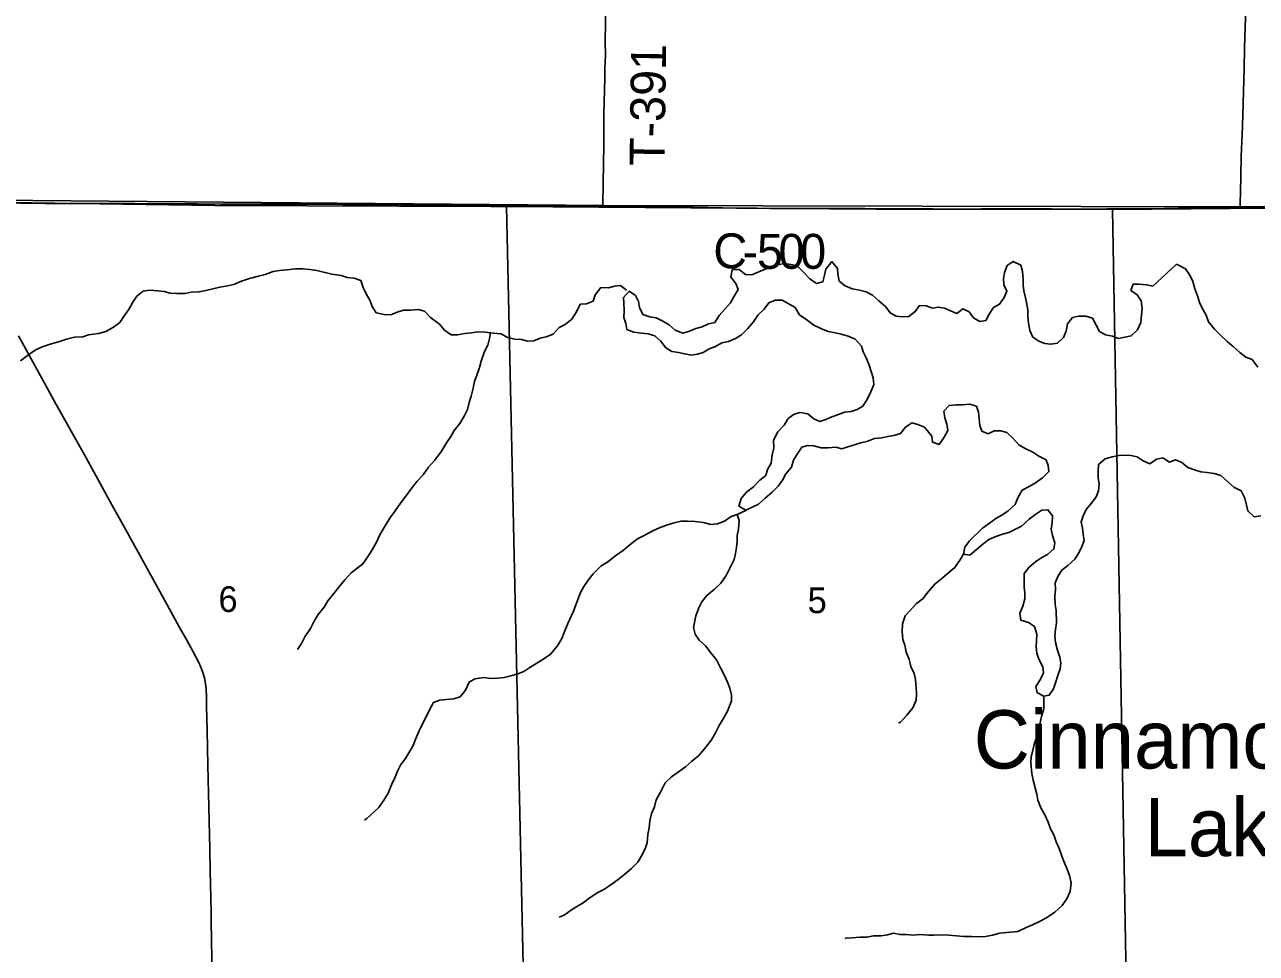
# Model space of a CAD drawing. Extents: x 1874609 to 2204689, y 815661 to 1281160.
# Drawn here: x 2045587 to 2056155, y 1083673 to 1091647 of the extents above; entities that cross this region are included whole.
import ezdxf

# ---------------------------------------------------------------- set-up
doc = ezdxf.new("R2010")
doc.units = 0
for name, color, linetype in [('GM_X_County_Road', 7, 'Continuous'), ('GM_X_County_Road_Text', 7, 'Continuous'), ('GM_X_Major_Lake', 7, 'Continuous'), ('GM_X_Major_Lake_Text', 7, 'Continuous'), ('GM_X_Minor_River', 7, 'Continuous'), ('GM_X_Section', 7, 'Continuous'), ('GM_X_Section_Text', 7, 'Continuous'), ('GM_X_State_Route', 7, 'Continuous'), ('GM_X_Township', 7, 'Continuous'), ('GM_X_Township_Road', 7, 'Continuous'), ('GM_X_Township_Road_Text', 7, 'Continuous')]:
    doc.layers.add(name, color=color, linetype=linetype)

msp = doc.modelspace()

# ---------------------------------------------------------------- linework, layer by layer
at = {"layer": 'GM_X_County_Road'}
for points in [[(2056017, 1090076), (2056017, 1090119), (2056018, 1090202), (2056022, 1090349), (2056026, 1090513), (2056035, 1090776), (2056044, 1091071), (2056050, 1091268), (2056054, 1091448), (2056065, 1091793)], [(2045011, 1090128), (2045216, 1090122), (2045393, 1090117), (2045546, 1090114), (2045761, 1090111), (2046024, 1090111), (2046253, 1090111), (2046532, 1090110), (2046910, 1090108), (2047070, 1090109), (2047270, 1090106), (2047541, 1090105), (2047869, 1090105), (2048063, 1090105), (2048315, 1090102), (2048814, 1090100), (2049473, 1090093), (2049672, 1090093), (2049820, 1090090), (2050073, 1090088), (2050437, 1090083), (2050547, 1090085)], [(2050547, 1090085), (2050588, 1090085), (2050723, 1090083), (2050851, 1090081), (2050955, 1090078), (2051068, 1090078), (2051174, 1090081), (2051325, 1090078), (2051694, 1090071), (2051871, 1090071), (2051985, 1090069), (2052129, 1090069), (2052292, 1090069), (2052457, 1090069), (2052656, 1090069), (2052795, 1090069), (2052993, 1090066), (2053379, 1090064), (2053577, 1090062), (2053797, 1090064), (2054249, 1090064), (2054397, 1090064), (2054594, 1090063), (2054873, 1090065), (2055044, 1090066)], [(2055044, 1090066), (2055070, 1090066)], [(2055070, 1090066), (2055087, 1090066), (2055247, 1090066), (2055484, 1090071), (2055692, 1090071), (2055930, 1090075), (2056017, 1090076)], [(2056017, 1090076), (2056157, 1090078), (2056441, 1090085), (2056691, 1090089), (2056946, 1090087), (2057381, 1090092), (2057620, 1090094), (2057750, 1090095)]]:
    msp.add_lwpolyline(points, dxfattribs=at)
at = {"layer": 'GM_X_Major_Lake'}
for points in [[(2055267, 1089401), (2055213, 1089414), (2055151, 1089418), (2055097, 1089417), (2055079, 1089365), (2055131, 1089326), (2055168, 1089276), (2055176, 1089210), (2055171, 1089156), (2055163, 1089090), (2055134, 1089026), (2055082, 1088974), (2055026, 1088963), (2054972, 1088953), (2054920, 1088972), (2054862, 1088984), (2054810, 1089013), (2054781, 1089067), (2054749, 1089126), (2054693, 1089144), (2054631, 1089143), (2054577, 1089131), (2054535, 1089078), (2054522, 1089016), (2054500, 1088960), (2054449, 1088912), (2054393, 1088903), (2054341, 1088909), (2054290, 1088928), (2054238, 1088964), (2054212, 1089021), (2054199, 1089083), (2054193, 1089145), (2054194, 1089197), (2054186, 1089247), (2054173, 1089302), (2054159, 1089360), (2054154, 1089410), (2054154, 1089460), (2054149, 1089526), (2054133, 1089581), (2054069, 1089613), (2054017, 1089578), (2053995, 1089518), (2053986, 1089466), (2053988, 1089412), (2054015, 1089357), (2053991, 1089303), (2053952, 1089246), (2053900, 1089218), (2053864, 1089160), (2053835, 1089107), (2053783, 1089099), (2053729, 1089128), (2053690, 1089180), (2053636, 1089207), (2053584, 1089167), (2053530, 1089190), (2053478, 1089212), (2053426, 1089221), (2053376, 1089211), (2053322, 1089232), (2053266, 1089236), (2053228, 1089183), (2053174, 1089141), (2053120, 1089137), (2053066, 1089144), (2053012, 1089171), (2052976, 1089223), (2052917, 1089274), (2052863, 1089324), (2052806, 1089353), (2052750, 1089367), (2052686, 1089378), (2052628, 1089403), (2052576, 1089445), (2052565, 1089503), (2052561, 1089554), (2052514, 1089612), (2052461, 1089547), (2052451, 1089495), (2052436, 1089439), (2052380, 1089423), (2052323, 1089464), (2052271, 1089522), (2052216, 1089577), (2052164, 1089586), (2052104, 1089596), (2052050, 1089585), (2051991, 1089559), (2051941, 1089548), (2051887, 1089524), (2051827, 1089499), (2051771, 1089501), (2051717, 1089544), (2051659, 1089544), (2051645, 1089478), (2051688, 1089424), (2051710, 1089372), (2051676, 1089314), (2051643, 1089258)], [(2055469, 1089590), (2055267, 1089401)], [(2056012, 1088833), (2055957, 1088884), (2055905, 1088926), (2055848, 1088981), (2055796, 1089031), (2055745, 1089094), (2055723, 1089152), (2055690, 1089211), (2055668, 1089261), (2055650, 1089317), (2055627, 1089378), (2055610, 1089440), (2055584, 1089496), (2055546, 1089549), (2055493, 1089579), (2055469, 1089590)], [(2051643, 1089258), (2051595, 1089204), (2051546, 1089149), (2051510, 1089089), (2051454, 1089077), (2051401, 1089052), (2051347, 1089038), (2051291, 1089015), (2051233, 1088999), (2051169, 1089022), (2051116, 1089069), (2051064, 1089101), (2051006, 1089130), (2050952, 1089138), (2050890, 1089157), (2050863, 1089217), (2050853, 1089270), (2050828, 1089320), (2050774, 1089357), (2050724, 1089305), (2050729, 1089255), (2050731, 1089191), (2050728, 1089131), (2050746, 1089080), (2050755, 1089030), (2050815, 1089006), (2050879, 1088999), (2050937, 1088992), (2050993, 1088974), (2051044, 1088931), (2051088, 1088873), (2051140, 1088840), (2051198, 1088833), (2051251, 1088819), (2051305, 1088808), (2051359, 1088816), (2051409, 1088831), (2051460, 1088863), (2051516, 1088884), (2051570, 1088914), (2051626, 1088926), (2051686, 1088951), (2051737, 1088983), (2051789, 1089034), (2051840, 1089096), (2051882, 1089155), (2051933, 1089205), (2051971, 1089259), (2052027, 1089282), (2052087, 1089280), (2052139, 1089253), (2052197, 1089217), (2052236, 1089154), (2052290, 1089117), (2052357, 1089065), (2052417, 1089038), (2052481, 1089013), (2052543, 1089001), (2052594, 1088990), (2052654, 1088972), (2052712, 1088945), (2052766, 1088886), (2052783, 1088836), (2052809, 1088780), (2052832, 1088724), (2052850, 1088669), (2052867, 1088613), (2052873, 1088557), (2052846, 1088493), (2052820, 1088433), (2052779, 1088371), (2052729, 1088342), (2052679, 1088324), (2052621, 1088319), (2052569, 1088299), (2052512, 1088280), (2052460, 1088256), (2052410, 1088239), (2052358, 1088261), (2052307, 1088304), (2052241, 1088316), (2052191, 1088301), (2052138, 1088265), (2052104, 1088208), (2052050, 1088152), (2052013, 1088078), (2052016, 1088012), (2052000, 1087952), (2051993, 1087882), (2051961, 1087828), (2051946, 1087776), (2051894, 1087735), (2051840, 1087679), (2051781, 1087634), (2051735, 1087578), (2051716, 1087512), (2051776, 1087477), (2051830, 1087503), (2051884, 1087530), (2051941, 1087580), (2052001, 1087632)], [(2056169, 1088707), (2056118, 1088772), (2056066, 1088792), (2056012, 1088833)], [(2052001, 1087632), (2052052, 1087683), (2052090, 1087735), (2052118, 1087791), (2052167, 1087846), (2052185, 1087906), (2052214, 1087960), (2052254, 1088018), (2052306, 1088033), (2052358, 1088029), (2052422, 1088014), (2052482, 1088012), (2052546, 1088019), (2052600, 1088006), (2052650, 1088022), (2052763, 1088057), (2052823, 1088070), (2052879, 1088092), (2052943, 1088099), (2052993, 1088111), (2053045, 1088120), (2053103, 1088136), (2053144, 1088192), (2053198, 1088227), (2053252, 1088213), (2053308, 1088192), (2053371, 1088113), (2053376, 1088061), (2053434, 1088042), (2053477, 1088104), (2053509, 1088162), (2053500, 1088216), (2053482, 1088272), (2053475, 1088327), (2053519, 1088378), (2053579, 1088382), (2053635, 1088383), (2053693, 1088387), (2053753, 1088370), (2053772, 1088320), (2053778, 1088262), (2053782, 1088205), (2053799, 1088155), (2053853, 1088133), (2053905, 1088158), (2053963, 1088158), (2054015, 1088145), (2054068, 1088094), (2054118, 1088038), (2054172, 1088007), (2054237, 1087975), (2054289, 1087942), (2054351, 1087911), (2054370, 1087861), (2054374, 1087811), (2054320, 1087757), (2054259, 1087714), (2054207, 1087682), (2054147, 1087649), (2054110, 1087583), (2054086, 1087527), (2054025, 1087472), (2053971, 1087434), (2053921, 1087407), (2053866, 1087367), (2053806, 1087324), (2053695, 1087214), (2053655, 1087159), (2053642, 1087101), (2053696, 1087092), (2053754, 1087140), (2053807, 1087185), (2053859, 1087225), (2053921, 1087252), (2053976, 1087272), (2054030, 1087287), (2054082, 1087311), (2054140, 1087340), (2054205, 1087400), (2054263, 1087445), (2054315, 1087479), (2054367, 1087482), (2054405, 1087428), (2054404, 1087370), (2054394, 1087314), (2054405, 1087260), (2054425, 1087197), (2054418, 1087145), (2054364, 1087098), (2054314, 1087072), (2054261, 1087035), (2054205, 1086989), (2054163, 1086933), (2054162, 1086817), (2054169, 1086767), (2054169, 1086717), (2054152, 1086655), (2054126, 1086595), (2054135, 1086533), (2054201, 1086514), (2054253, 1086478)], [(2054253, 1086478), (2054272, 1086413), (2054270, 1086355), (2054267, 1086305), (2054273, 1086249), (2054288, 1086199), (2054324, 1086134), (2054329, 1086082), (2054299, 1086022), (2054264, 1085965), (2054274, 1085912), (2054328, 1085882), (2054378, 1085889), (2054414, 1085943), (2054433, 1085997), (2054453, 1086059), (2054472, 1086117), (2054478, 1086167), (2054470, 1086217), (2054449, 1086277), (2054432, 1086342), (2054426, 1086400), (2054432, 1086454), (2054441, 1086512), (2054438, 1086616), (2054428, 1086668), (2054427, 1086737), (2054431, 1086797), (2054428, 1086855), (2054454, 1086913), (2054487, 1086964), (2054537, 1087004), (2054598, 1087057), (2054632, 1087113), (2054658, 1087165), (2054679, 1087217), (2054669, 1087271), (2054662, 1087323), (2054652, 1087378), (2054669, 1087429), (2054695, 1087483), (2054742, 1087537), (2054782, 1087593), (2054802, 1087645), (2054805, 1087701), (2054799, 1087755), (2054798, 1087809), (2054802, 1087871), (2054859, 1087920), (2054917, 1087936), (2054975, 1087947), (2055027, 1087949), (2055079, 1087948), (2055133, 1087936), (2055185, 1087903), (2055240, 1087877), (2055297, 1087916), (2055353, 1087928), (2055410, 1087891), (2055461, 1087909), (2055516, 1087886), (2055568, 1087844), (2055624, 1087823), (2055678, 1087808), (2055734, 1087802), (2055793, 1087793), (2055851, 1087777), (2055907, 1087724), (2055962, 1087675), (2056026, 1087645), (2056056, 1087582), (2056071, 1087522), (2056081, 1087472), (2056136, 1087421), (2056194, 1087429)]]:
    msp.add_lwpolyline(points, dxfattribs=at)
at = {"layer": 'GM_X_Minor_River'}
for points in [[(2050752, 1089367), (2050699, 1089407), (2050649, 1089400), (2050596, 1089388), (2050532, 1089391), (2050482, 1089327), (2050464, 1089273), (2050409, 1089250), (2050355, 1089246), (2050321, 1089181), (2050282, 1089119), (2050226, 1089071), (2050172, 1089046), (2050121, 1088990), (2050061, 1088967), (2050009, 1088955), (2049957, 1088932), (2049903, 1088930), (2049849, 1088943), (2049793, 1088947), (2049733, 1088960), (2049673, 1088993), (2049611, 1088999), (2049538, 1089006), (2049472, 1089009), (2049422, 1089001), (2049365, 1088996), (2049301, 1088982), (2049247, 1088983), (2049190, 1089023), (2049148, 1089074), (2049069, 1089133), (2049019, 1089187), (2048963, 1089200), (2048901, 1089196), (2048839, 1089195), (2048783, 1089178), (2048729, 1089156), (2048671, 1089157), (2048603, 1089173), (2048568, 1089226), (2048552, 1089276), (2048517, 1089336), (2048493, 1089391), (2048472, 1089449), (2048416, 1089470), (2048354, 1089476), (2048302, 1089493), (2048224, 1089504), (2048094, 1089535), (2048033, 1089543), (2047973, 1089550), (2047911, 1089551), (2047837, 1089541), (2047775, 1089536), (2047720, 1089526), (2047650, 1089501), (2047594, 1089488), (2047518, 1089466), (2047440, 1089441), (2047390, 1089419), (2047330, 1089404), (2047263, 1089393), (2047143, 1089364), (2047085, 1089352), (2047015, 1089349), (2046965, 1089339), (2046893, 1089338), (2046837, 1089341), (2046785, 1089355), (2046729, 1089360), (2046661, 1089366), (2046603, 1089359), (2046551, 1089315), (2046515, 1089264), (2046484, 1089206), (2046444, 1089148), (2046405, 1089090), (2046351, 1089049), (2046285, 1089011), (2046220, 1088994), (2046136, 1088983), (2046086, 1088967), (2046016, 1088962), (2045946, 1088947), (2045878, 1088923), (2045806, 1088904), (2045738, 1088879), (2045679, 1088851), (2045613, 1088806), (2045551, 1088760)], [(2049583, 1089002), (2049577, 1088951), (2049561, 1088895), (2049532, 1088840), (2049505, 1088758), (2049491, 1088702), (2049466, 1088636), (2049448, 1088582), (2049435, 1088526), (2049419, 1088456), (2049402, 1088402), (2049386, 1088342), (2049357, 1088286), (2049321, 1088223), (2049272, 1088163), (2049244, 1088111), (2049208, 1088055), (2049163, 1087984), (2049106, 1087908), (2049052, 1087848), (2049007, 1087781), (2048955, 1087727), (2048912, 1087672), (2048858, 1087598), (2048811, 1087538), (2048765, 1087473), (2048722, 1087409), (2048680, 1087343), (2048639, 1087273), (2048602, 1087198), (2048570, 1087138), (2048529, 1087074), (2048489, 1087018), (2048390, 1086941), (2048338, 1086884), (2048293, 1086828), (2048239, 1086764), (2048188, 1086699), (2048158, 1086645), (2048107, 1086583), (2048071, 1086526), (2048040, 1086462), (2047992, 1086390), (2047963, 1086334), (2047929, 1086283)], [(2051780, 1087479), (2051700, 1087442), (2051649, 1087423), (2051591, 1087383), (2051531, 1087362), (2051475, 1087354), (2051411, 1087371), (2051341, 1087381), (2051275, 1087384), (2051219, 1087385), (2051161, 1087369), (2051093, 1087348), (2051027, 1087324), (2050961, 1087293), (2050904, 1087261), (2050846, 1087232), (2050782, 1087183), (2050725, 1087135), (2050659, 1087090), (2050590, 1087034), (2050530, 1086997), (2050464, 1086931), (2050421, 1086877), (2050385, 1086822), (2050356, 1086770), (2050326, 1086688), (2050297, 1086612), (2050248, 1086504), (2050217, 1086429), (2050195, 1086375), (2050160, 1086313), (2050100, 1086241), (2050050, 1086208), (2049983, 1086164), (2049923, 1086127), (2049871, 1086093), (2049819, 1086074), (2049758, 1086056), (2049702, 1086041), (2049648, 1086037), (2049586, 1086034), (2049530, 1086041), (2049450, 1086031), (2049400, 1086000), (2049370, 1085932), (2049323, 1085876), (2049271, 1085857), (2049207, 1085853), (2049151, 1085848), (2049095, 1085826), (2049060, 1085763), (2049028, 1085693), (2048999, 1085637), (2048973, 1085583), (2048944, 1085519), (2048920, 1085459), (2048891, 1085408), (2048855, 1085346), (2048816, 1085294), (2048786, 1085238), (2048763, 1085180), (2048735, 1085121), (2048706, 1085049), (2048670, 1084987), (2048625, 1084925), (2048524, 1084830), (2048502, 1084816)], [(2051700, 1087442), (2051717, 1087390), (2051711, 1087316), (2051702, 1087260), (2051700, 1087208), (2051695, 1087158), (2051687, 1087106), (2051676, 1087054), (2051607, 1086918), (2051561, 1086852), (2051504, 1086797), (2051440, 1086745), (2051397, 1086692), (2051371, 1086640), (2051346, 1086572), (2051327, 1086470), (2051339, 1086414), (2051375, 1086363), (2051430, 1086313), (2051474, 1086252), (2051523, 1086194), (2051558, 1086125), (2051590, 1086063), (2051619, 1086000), (2051639, 1085950), (2051652, 1085890), (2051652, 1085840), (2051617, 1085752), (2051581, 1085686), (2051546, 1085630), (2051516, 1085566), (2051479, 1085505), (2051433, 1085443), (2051372, 1085372), (2051310, 1085320), (2051257, 1085274), (2051207, 1085237), (2051137, 1085189), (2051084, 1085136), (2051042, 1085058), (2051005, 1084992), (2050991, 1084932), (2050966, 1084873), (2050952, 1084811), (2050947, 1084751), (2050935, 1084695), (2050928, 1084622), (2050911, 1084571), (2050881, 1084509), (2050847, 1084457), (2050794, 1084401), (2050738, 1084354), (2050681, 1084308), (2050629, 1084269), (2050561, 1084225), (2050504, 1084196), (2050438, 1084152), (2050380, 1084107), (2050330, 1084079), (2050279, 1084046), (2050215, 1084000), (2050173, 1083985)], [(2053642, 1087101), (2053610, 1087049), (2053569, 1086985), (2053519, 1086946), (2053456, 1086892), (2053398, 1086847), (2053335, 1086775), (2053297, 1086721), (2053239, 1086678), (2053142, 1086571), (2053119, 1086501), (2053115, 1086435), (2053122, 1086368), (2053138, 1086318), (2053151, 1086258), (2053175, 1086198), (2053190, 1086137), (2053220, 1086075), (2053231, 1086025), (2053237, 1085953), (2053240, 1085902), (2053236, 1085848), (2053207, 1085781), (2053157, 1085717), (2053100, 1085655), (2053086, 1085655)], [(2054332, 1085883), (2054331, 1085832), (2054333, 1085772), (2054312, 1085706), (2054296, 1085640), (2054289, 1085584), (2054273, 1085528), (2054250, 1085468), (2054236, 1085414), (2054223, 1085362), (2054221, 1085310), (2054228, 1085218), (2054240, 1085159), (2054257, 1085095), (2054271, 1085039), (2054280, 1084989), (2054306, 1084922), (2054341, 1084862), (2054368, 1084800), (2054390, 1084743), (2054418, 1084691), (2054437, 1084631), (2054462, 1084572), (2054486, 1084508), (2054505, 1084456), (2054531, 1084397), (2054553, 1084341), (2054566, 1084279), (2054559, 1084205), (2054533, 1084147), (2054488, 1084085), (2054426, 1084028), (2054364, 1083984), (2054305, 1083951), (2054235, 1083917), (2054181, 1083896), (2054109, 1083862), (2054045, 1083855), (2053954, 1083846), (2053890, 1083828), (2053832, 1083819), (2053774, 1083816), (2053710, 1083818), (2053648, 1083817), (2053582, 1083825), (2053516, 1083828), (2053455, 1083833), (2053392, 1083829), (2053341, 1083830), (2053271, 1083834), (2053211, 1083829), (2053151, 1083836), (2053097, 1083836), (2053041, 1083847), (2052989, 1083833), (2052935, 1083824), (2052871, 1083824), (2052814, 1083811), (2052757, 1083813), (2052684, 1083806), (2052630, 1083803), (2052632, 1083799)]]:
    msp.add_lwpolyline(points, dxfattribs=at)
at = {"layer": 'GM_X_Section'}
for points in [[(2044383, 1090136), (2044660, 1090130), (2047219, 1090095), (2049588, 1090084), (2049721, 1090084), (2049868, 1083443), (2044638, 1083481), (2044470, 1083498)], [(2049721, 1090084), (2052890, 1090062), (2054920, 1090058), (2055039, 1083457), (2049868, 1083443)], [(2059801, 1090086), (2060148, 1090089), (2060342, 1083547), (2055039, 1083457), (2054920, 1090058), (2055928, 1090069), (2058663, 1090076)]]:
    msp.add_lwpolyline(points, close=True, dxfattribs=at)
at = {"layer": 'GM_X_State_Route'}
msp.add_lwpolyline([(2047196, 1083471), (2047188, 1083946), (2047187, 1084023), (2047180, 1084388), (2047175, 1084569), (2047160, 1085290), (2047154, 1085583), (2047149, 1085795), (2047148, 1085876), (2047144, 1085942), (2047139, 1085990), (2047130, 1086038), (2047117, 1086085), (2047100, 1086131), (2047080, 1086175), (2047057, 1086219), (2047034, 1086262), (2046978, 1086362), (2046913, 1086476), (2046827, 1086635), (2046652, 1086951), (2046455, 1087310), (2046336, 1087525), (2046232, 1087712), (2046114, 1087928), (2045947, 1088229), (2045859, 1088386), (2045756, 1088574), (2045661, 1088746), (2045535, 1088976)], dxfattribs=at)
at = {"layer": 'GM_X_Township'}
for points in [[(2058897, 1103161), (2058836, 1098648), (2058825, 1098215), (2058713, 1093964), (2058689, 1092990), (2058670, 1092146), (2058664, 1090110), (2057757, 1090102), (2056020, 1090082), (2050555, 1090094), (2045004, 1090142), (2044359, 1090148), (2041734, 1090195), (2039645, 1090210), (2036570, 1090263), (2034265, 1090277), (2031469, 1090285), (2031497, 1092453), (2031563, 1097593), (2031636, 1103280)], [(2044619, 1072886), (2044539, 1078146), (2044459, 1083459), (2044371, 1089333), (2044359, 1090148), (2045004, 1090142), (2050555, 1090094), (2056020, 1090082), (2057757, 1090102), (2058664, 1090110), (2061153, 1090093), (2061474, 1090093), (2065482, 1090095), (2066117, 1090095), (2068677, 1090072), (2070832, 1090054), (2070912, 1086527), (2070964, 1084056), (2070976, 1083468), (2071029, 1081482), (2071119, 1078116), (2071122, 1077956), (2071255, 1071444)]]:
    msp.add_lwpolyline(points, dxfattribs=at)
at = {"layer": 'GM_X_Township_Road'}
msp.add_lwpolyline([(2050547, 1090085), (2050548, 1090107), (2050554, 1090451), (2050556, 1090615), (2050557, 1090780), (2050558, 1090893), (2050559, 1090975), (2050562, 1091091), (2050566, 1091177), (2050566, 1091270), (2050570, 1091385), (2050569, 1091499), (2050570, 1091663), (2050571, 1091729), (2050570, 1091884), (2050571, 1092039), (2050575, 1092140), (2050580, 1092317), (2050584, 1092432), (2050589, 1092629), (2050589, 1092686)], dxfattribs=at)

# ---------------------------------------------------------------- texts
at = {"layer": 'GM_X_County_Road_Text'}
for s, rotation, p in [('C', 358.2746, (2051492, 1089559)), ('0', 359.9612, (2052055, 1089550)), ('0', 359.9992, (2052241, 1089550)), ('5', 359.8146, (2051870, 1089550)), ('-', 359.5044, (2051745, 1089551))]:
    msp.add_text(s, height=300, rotation=rotation, dxfattribs=at).set_placement(p)
at = {"layer": 'GM_X_Major_Lake_Text'}
for s, rotation, p in [('Cinnamon', 359.997, (2053730, 1085260)), ('Lake', 359.9967, (2055195, 1084507))]:
    msp.add_text(s, height=500.2, rotation=rotation, dxfattribs=at).set_placement(p)
at = {"layer": 'GM_X_Section_Text'}
for s, p in [('6', (2047250, 1086604)), ('5', (2052305, 1086594))]:
    msp.add_text(s, height=221, rotation=0, dxfattribs=at).set_placement(p)
at = {"layer": 'GM_X_Township_Road_Text'}
msp.add_text('T-391', height=300, rotation=89.1946, dxfattribs=at).set_placement((2051077, 1090431))

doc.saveas('drawing.dxf')
